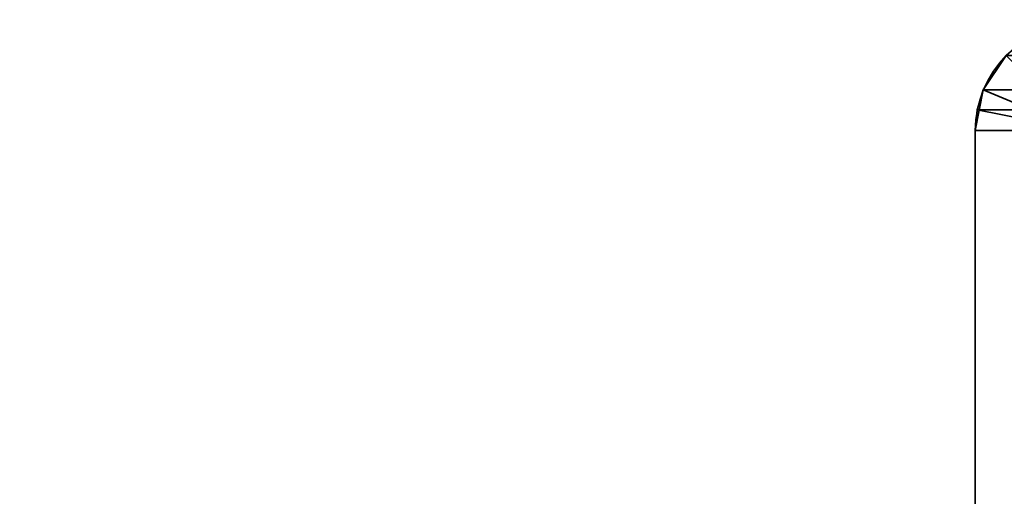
# Model space of a CAD drawing. Header units: millimetres. Extents: x -508 to 6708, y -115 to 193.
# Tile 1055 of 1056: x 4004 to 4032, y 3 to 17. Entities that reach past the tile are written whole.
import ezdxf

# ---------------------------------------------------------------- set-up
doc = ezdxf.new("R2010")
doc.units = ezdxf.units.MM
doc.layers.add('152', color=7, linetype='Continuous', true_color=0xffffff)

# ---------------------------------------------------------------- blocks, each defined once
blk = doc.blocks.new('UG_SURFACE_004')
at = {"layer": '152', "color": 252, "linetype": 'Continuous', "lineweight": 35}
for points in [[(5161.5, -10, 2215.25), (5161.5, 174.4, 2215.25), (3838.5, 174.4, 2215.25), (3838.5, -10, 2215.25)], [(3988.5, -10, 2065.25), (3988.5, 174.4, 2065.25), (5011.5, 174.4, 2065.25), (5011.5, -10, 2065.25)]]:
    blk.add_3dface(points, dxfattribs=at)
blk = doc.blocks.new('UG_SURFACE_270')
at = {"layer": '152', "color": 252, "linetype": 'Continuous', "lineweight": 35}
for points in [[(4032.402, 15.598, 2020.848), (4032.402, 15.598, -7.75), (4031.734, 14.599, -7.75), (4031.734, 14.599, 2021.516)], [(4033.12, 14.025, 2020.13), (4033.463, 14.537, 2019.787), (4032.402, 15.598, 2020.848), (4031.734, 14.599, 2021.516)], [(4031.734, 14.599, -7.75), (4032.402, 15.598, -7.75), (4033.463, 14.537, -7.75), (4033.12, 14.025, -7.75)], [(4031.5, 13.42, -7.75), (4031.559, 14.021, 2021.691), (4031.734, 14.599, 2021.516)], [(4031.734, 14.599, 2021.516), (4031.734, 14.599, -7.75), (4031.5, 13.42, -7.75)], [(4031.5, 13.42, -7.75), (4031.734, 14.599, -7.75), (4033.12, 14.025, -7.75), (4033, 13.42, -7.75)], [(4033.031, 13.728, 2020.22), (4033.12, 14.025, 2020.13), (4031.734, 14.599, 2021.516), (4031.559, 14.021, 2021.691)], [(4031.5, 13.42, -7.75), (4031.5, 13.42, 2021.75), (4031.559, 14.021, 2021.691)], [(4033, 13.42, 2020.25), (4033.031, 13.728, 2020.22), (4031.559, 14.021, 2021.691), (4031.5, 13.42, 2021.75)], [(4031.5, -21.92, 2021.75), (4031.5, 13.42, 2021.75), (4031.5, 13.42, -7.75), (4031.5, -21.92, -7.75)], [(4033, -21.92, 2020.25), (4033, 13.42, 2020.25), (4031.5, 13.42, 2021.75), (4031.5, -21.92, 2021.75)], [(4031.5, -21.92, -7.75), (4031.5, 13.42, -7.75), (4033, 13.42, -7.75), (4033, -21.92, -7.75)]]:
    blk.add_3dface(points, dxfattribs=at)
blk = doc.blocks.new('UG_SURFACE_271')
at = {"layer": '152', "color": 252, "linetype": 'Continuous', "lineweight": 35}
for points in [[(4032.402, 15.598, 2020.848), (4032.402, 15.598, -7.75), (4031.734, 14.599, -7.75), (4031.734, 14.599, 2021.516)], [(4033.12, 14.025, 2020.13), (4033.463, 14.537, 2019.787), (4032.402, 15.598, 2020.848), (4031.734, 14.599, 2021.516)], [(4031.734, 14.599, -7.75), (4032.402, 15.598, -7.75), (4033.463, 14.537, -7.75), (4033.12, 14.025, -7.75)], [(4031.5, 13.42, -7.75), (4031.559, 14.021, 2021.691), (4031.734, 14.599, 2021.516)], [(4031.734, 14.599, 2021.516), (4031.734, 14.599, -7.75), (4031.5, 13.42, -7.75)], [(4031.5, 13.42, -7.75), (4031.734, 14.599, -7.75), (4033.12, 14.025, -7.75), (4033, 13.42, -7.75)], [(4033.031, 13.728, 2020.22), (4033.12, 14.025, 2020.13), (4031.734, 14.599, 2021.516), (4031.559, 14.021, 2021.691)], [(4031.5, 13.42, -7.75), (4031.5, 13.42, 2021.75), (4031.559, 14.021, 2021.691)], [(4033, 13.42, 2020.25), (4033.031, 13.728, 2020.22), (4031.559, 14.021, 2021.691), (4031.5, 13.42, 2021.75)], [(4031.5, -21.92, 2021.75), (4031.5, 13.42, 2021.75), (4031.5, 13.42, -7.75), (4031.5, -21.92, -7.75)], [(4033, -21.92, 2020.25), (4033, 13.42, 2020.25), (4031.5, 13.42, 2021.75), (4031.5, -21.92, 2021.75)], [(4031.5, -21.92, -7.75), (4031.5, 13.42, -7.75), (4033, 13.42, -7.75), (4033, -21.92, -7.75)]]:
    blk.add_3dface(points, dxfattribs=at)
blk = doc.blocks.new('UG_SURFACE_272')
at = {"layer": '152', "color": 252, "linetype": 'Continuous', "lineweight": 35}
for points in [[(4967.598, 15.598, 2020.848), (4032.402, 15.598, 2020.848), (4031.734, 14.599, 2021.516), (4968.266, 14.599, 2021.516)], [(4031.734, 14.599, 2021.516), (4032.402, 15.598, 2020.848), (4033.463, 14.537, 2019.787), (4033.12, 14.025, 2020.13)], [(4968.441, 14.021, 2021.691), (4968.266, 14.599, 2021.516), (4031.734, 14.599, 2021.516), (4031.559, 14.021, 2021.691)], [(4031.559, 14.021, 2021.691), (4031.734, 14.599, 2021.516), (4033.12, 14.025, 2020.13), (4033.031, 13.728, 2020.22)], [(4031.559, 14.021, 2021.691), (4031.5, 13.42, 2021.75), (4968.5, 13.42, 2021.75)], [(4031.5, 13.42, 2021.75), (4031.559, 14.021, 2021.691), (4033.031, 13.728, 2020.22), (4033, 13.42, 2020.25)], [(4031.559, 14.021, 2021.691), (4968.5, 13.42, 2021.75), (4968.441, 14.021, 2021.691)], [(4031.5, -21.92, 2021.75), (4968.5, -21.92, 2021.75), (4968.5, 13.42, 2021.75), (4031.5, 13.42, 2021.75)], [(4031.5, -21.92, 2021.75), (4031.5, 13.42, 2021.75), (4033, 13.42, 2020.25), (4033, -21.92, 2020.25)]]:
    blk.add_3dface(points, dxfattribs=at)

msp = doc.modelspace()

# ---------------------------------------------------------------- linework, layer by layer
at = {"layer": '152', "color": 253, "linetype": 'Continuous', "lineweight": -3}
for p, q in [((4031.5, -21.92, 2021.75), (4031.5, 13.42, 2021.75)), ((4031.5, 13.42, 2021.75), (4031.5, 13.42, -7.75)), ((4968.5, 13.42, 2021.75), (4031.5, 13.42, 2021.75)), ((4031.5, -21.92, 2021.75), (4031.5, 13.42, 2021.75)), ((4031.5, 13.42, -7.75), (4031.5, -21.92, -7.75)), ((4031.5, 13.42, -7.75), (4031.5, -21.92, -7.75)), ((4031.5, -21.92, 2021.75), (4031.5, 13.42, 2021.75)), ((4031.5, 13.42, 2021.75), (4031.5, 13.42, -7.75))]:
    msp.add_line(p, q, dxfattribs=at)
msp.add_arc((4034.58, 13.42, -7.75), 3.08, 90, 180, dxfattribs=at)
msp.add_arc((4034.58, 13.42, -7.75), 3.08, 90, 180, dxfattribs=at)
at = {"layer": '152', "color": 253, "linetype": 'Continuous', "lineweight": -3, "extrusion": (-0.707107, -6.12323e-17, -0.707107)}
msp.add_ellipse((4034.58, 13.42, 2018.67), major_axis=(-3.08, 0, 3.08), ratio=0.707107, start_param=0, end_param=1.570796, dxfattribs=at)
msp.add_ellipse((4034.58, 13.42, 2018.67), major_axis=(-3.08, 0, 3.08), ratio=0.707107, start_param=0, end_param=1.570796, dxfattribs=at)
msp.add_ellipse((4034.58, 13.42, 2018.67), major_axis=(-3.08, 0, 3.08), ratio=0.707107, start_param=0, end_param=1.570796, dxfattribs=at)

# ---------------------------------------------------------------- block references
at = {"layer": '152', "color": 253, "linetype": 'Continuous', "lineweight": -3}
for name in ['UG_SURFACE_004', 'UG_SURFACE_270', 'UG_SURFACE_271', 'UG_SURFACE_272']:
    msp.add_blockref(name, (0, 0), dxfattribs=at)

doc.saveas('drawing.dxf')
